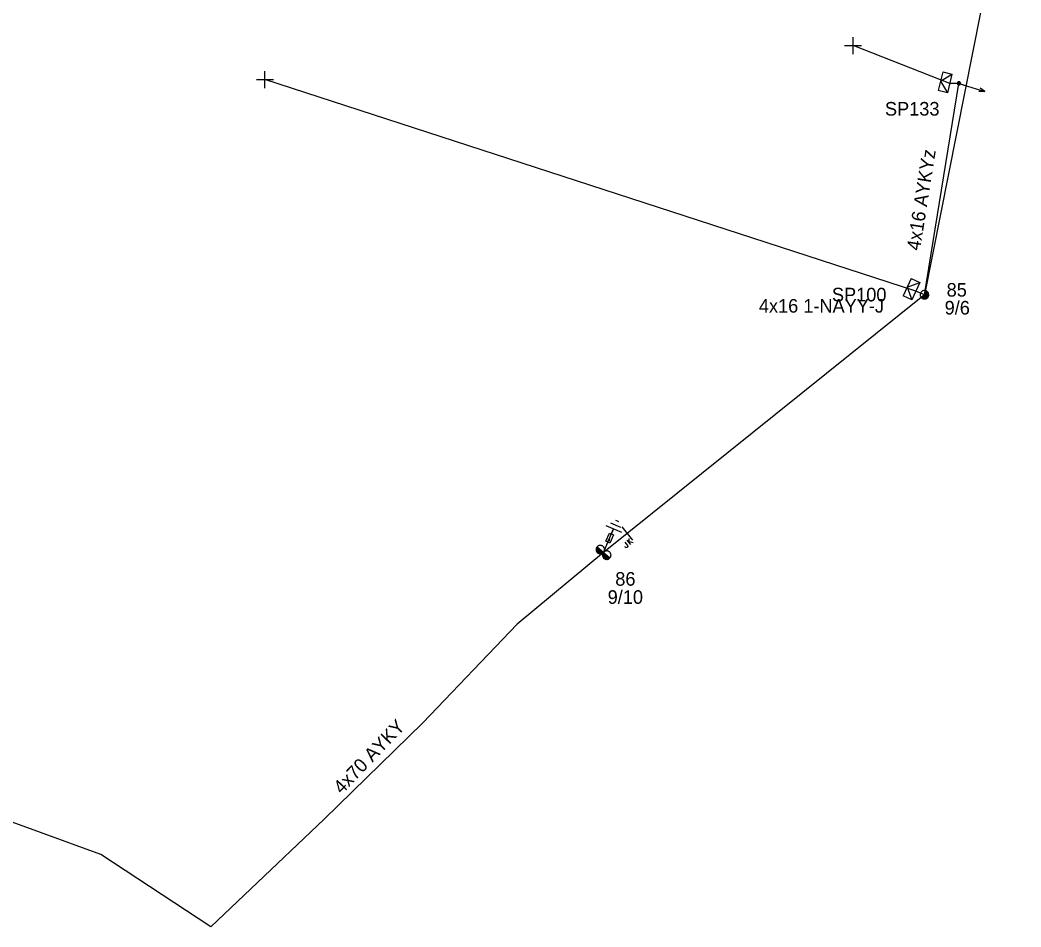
# Model space of a CAD drawing. Extents: x -748492 to -735633, y -1146251 to -1139940.
# Drawn here: x -742611.5 to -742537.8, y -1141385 to -1141318.2 of the extents above; entities that cross this region are included whole.
import ezdxf

# ---------------------------------------------------------------- set-up
doc = ezdxf.new("R2010")
doc.units = 0
for name, color, linetype in [('Vrstva 1', 7, 'Continuous'), ('Vrstva 12', 7, 'Continuous'), ('Vrstva 13', 7, 'Continuous'), ('Vrstva 14', 7, 'Continuous'), ('Vrstva 15', 7, 'Continuous'), ('Vrstva 16', 7, 'Continuous'), ('Vrstva 18', 7, 'Continuous'), ('Vrstva 2', 7, 'Continuous'), ('Vrstva 31', 7, 'Continuous'), ('Vrstva 33', 7, 'Continuous'), ('Vrstva 34', 7, 'Continuous'), ('Vrstva 5', 7, 'Continuous'), ('Vrstva 52', 7, 'Continuous'), ('Vrstva 54', 7, 'Continuous'), ('Vrstva 55', 7, 'Continuous'), ('Vrstva 59', 7, 'Continuous'), ('Vrstva 6', 7, 'Continuous'), ('Vrstva 9', 7, 'Continuous')]:
    doc.layers.add(name, color=color, linetype=linetype)

# ---------------------------------------------------------------- blocks, each defined once
blk = doc.blocks.new('NN440')
at = {"layer": 'Vrstva 2'}
for points in [[(0.63, 0), (0.63, 0.06), (0.62, 0.13), (0.6, 0.19), (0.58, 0.25), (0.55, 0.31), (0.51, 0.37), (0.47, 0.42), (0.42, 0.46), (0.37, 0.51), (0.32, 0.54), (0.26, 0.57), (0.2, 0.59), (0.13, 0.61), (0.07, 0.62), (0, 0.63), (-0.06, 0.62), (-0.13, 0.61), (-0.19, 0.59), (-0.26, 0.57), (-0.31, 0.54), (-0.37, 0.51), (-0.42, 0.46), (-0.47, 0.42), (-0.51, 0.37), (-0.54, 0.31), (-0.57, 0.25), (-0.6, 0.19), (-0.62, 0.13), (-0.63, 0.06), (-0.63, 0), (-0.63, -0.07), (-0.62, -0.14), (-0.6, -0.2), (-0.57, -0.26), (-0.54, -0.32), (-0.51, -0.37), (-0.47, -0.43), (-0.42, -0.47), (-0.37, -0.51), (-0.31, -0.55), (-0.26, -0.58), (-0.19, -0.6), (-0.13, -0.62), (-0.06, -0.63), (0, -0.63), (0.07, -0.63), (0.13, -0.62), (0.2, -0.6), (0.26, -0.58), (0.32, -0.55), (0.37, -0.51), (0.42, -0.47), (0.47, -0.43), (0.51, -0.37), (0.55, -0.32), (0.58, -0.26), (0.6, -0.2), (0.62, -0.14), (0.63, -0.07), (0.63, 0)], [(-0.63, 0), (0.63, 0)], [(-0.6, -0.18), (0.57, -0.18)], [(-0.51, -0.32), (0.5, -0.32)], [(-0.37, -0.47), (0.35, -0.47)]]:
    blk.add_lwpolyline(points, dxfattribs=at)
blk = doc.blocks.new('NN450')
at = {"layer": 'Vrstva 2'}
for points in [[(0, 0), (0, 0.07), (-0.01, 0.13), (-0.03, 0.19), (-0.05, 0.25), (-0.08, 0.31), (-0.12, 0.37), (-0.16, 0.42), (-0.21, 0.46), (-0.26, 0.51), (-0.31, 0.54), (-0.37, 0.57), (-0.43, 0.59), (-0.5, 0.61), (-0.56, 0.62), (-0.63, 0.62), (-0.69, 0.62), (-0.75, 0.61), (-0.82, 0.59), (-0.88, 0.57), (-0.94, 0.54), (-0.99, 0.51), (-1.04, 0.46), (-1.09, 0.42), (-1.13, 0.37), (-1.17, 0.31), (-1.2, 0.25), (-1.22, 0.19), (-1.24, 0.13), (-1.25, 0.07), (-1.25, 0), (-1.25, -0.07), (-1.24, -0.13), (-1.22, -0.19), (-1.2, -0.25), (-1.17, -0.31), (-1.13, -0.37), (-1.09, -0.42), (-1.04, -0.46), (-0.99, -0.51), (-0.94, -0.54), (-0.88, -0.57), (-0.82, -0.59), (-0.75, -0.61), (-0.69, -0.62), (-0.62, -0.63), (-0.56, -0.62), (-0.5, -0.61), (-0.43, -0.59), (-0.37, -0.57), (-0.31, -0.54), (-0.26, -0.51), (-0.21, -0.46), (-0.16, -0.42), (-0.12, -0.37), (-0.08, -0.31), (-0.05, -0.25), (-0.03, -0.19), (-0.01, -0.13), (0, -0.07), (0, 0)], [(1.25, 0), (1.25, 0.07), (1.24, 0.13), (1.22, 0.19), (1.2, 0.25), (1.17, 0.31), (1.13, 0.37), (1.09, 0.42), (1.04, 0.46), (0.99, 0.51), (0.94, 0.54), (0.88, 0.57), (0.82, 0.59), (0.75, 0.61), (0.69, 0.62), (0.62, 0.62), (0.56, 0.62), (0.5, 0.61), (0.43, 0.59), (0.37, 0.57), (0.31, 0.54), (0.26, 0.51), (0.21, 0.46), (0.16, 0.42), (0.12, 0.37), (0.08, 0.31), (0.05, 0.25), (0.03, 0.19), (0.01, 0.13), (0, 0.07), (0, 0), (0, -0.07), (0.01, -0.13), (0.03, -0.19), (0.05, -0.25), (0.08, -0.31), (0.12, -0.37), (0.16, -0.42), (0.21, -0.46), (0.26, -0.51), (0.31, -0.54), (0.37, -0.57), (0.43, -0.59), (0.5, -0.61), (0.56, -0.62), (0.63, -0.63), (0.69, -0.62), (0.75, -0.61), (0.82, -0.59), (0.88, -0.57), (0.94, -0.54), (0.99, -0.51), (1.04, -0.46), (1.09, -0.42), (1.13, -0.37), (1.17, -0.31), (1.2, -0.25), (1.22, -0.19), (1.24, -0.13), (1.25, -0.07), (1.25, 0)], [(-1.25, 0), (1.25, 0)], [(-1.23, -0.16), (-0.02, -0.16)], [(-1.16, -0.32), (-0.09, -0.32)], [(-1.03, -0.47), (-0.22, -0.47)], [(0.02, -0.16), (1.23, -0.16)], [(0.09, -0.32), (1.16, -0.32)], [(0.22, -0.47), (1.03, -0.47)]]:
    blk.add_lwpolyline(points, dxfattribs=at)
blk = doc.blocks.new('NN560')
at = {"layer": 'Vrstva 2'}
for points in [[(1.999, -0.001), (1.59, 0.141)], [(0, -0.001), (1.999, -0.001)], [(1.999, -0.001), (1.59, -0.134)]]:
    blk.add_lwpolyline(points, dxfattribs=at)
blk = doc.blocks.new('NN840')
at = {"layer": 'Vrstva 15'}
for points in [[(0.003, 0.619), (0.003, -0.631)], [(-0.745, -0.71), (-0.745, -0.66)], [(-0.73, -0.764), (-0.745, -0.71)], [(-0.538, -0.71), (-0.558, -0.764)], [(-0.538, -0.385), (-0.538, -0.71)], [(-0.332, -0.385), (-0.332, -0.798)], [(-0.332, -0.641), (-0.125, -0.385)], [(-0.263, -0.557), (-0.091, -0.798)], [(-0.657, -0.798), (-0.73, -0.764)], [(-0.627, -0.798), (-0.657, -0.798)], [(-0.558, -0.764), (-0.627, -0.798)]]:
    blk.add_lwpolyline(points, dxfattribs=at)
blk = doc.blocks.new('NN800')
at = {"layer": 'Vrstva 1'}
for points in [[(-0.442, 0.442), (0.442, -0.442)], [(-0.442, -0.442), (0.442, 0.442)]]:
    blk.add_lwpolyline(points, dxfattribs=at)
blk = doc.blocks.new('NN820')
at = {"layer": 'Vrstva 13'}
for points in [[(-0.003, 0.004), (-0.003, -1.049)], [(-0.165, -0.813), (0.165, -0.813)], [(-0.165, -1.473), (-0.165, -0.813)], [(0.165, -1.473), (-0.165, -1.473)], [(-0.003, -1.049), (-0.062, -0.926)], [(-0.003, -1.049), (0.057, -0.926)], [(-0.003, -1.473), (-0.003, -1.871)], [(0.165, -0.813), (0.165, -1.473)]]:
    blk.add_lwpolyline(points, dxfattribs=at)
blk = doc.blocks.new('NN630')
at = {"layer": 'Vrstva 9'}
for points in [[(-0.003, -0.7), (-0.703, 0)], [(-0.703, -0.7), (-0.703, 0), (0.697, 0), (0.697, -0.7)], [(-0.703, -0.7), (0.697, -0.7)], [(-0.003, -0.7), (0.697, 0)]]:
    blk.add_lwpolyline(points, dxfattribs=at)
blk = doc.blocks.new('NN810')
at = {"layer": 'Vrstva 14'}
for points in [[(0.004, -0.64), (0.004, -1.89)], [(0.629, -1.89), (-0.621, -1.89)], [(0.388, -2.2), (-0.399, -2.2)], [(0.004, -2.515), (-0.124, -2.515)], [(0.137, -2.515), (0.004, -2.515)]]:
    blk.add_lwpolyline(points, dxfattribs=at)
blk = doc.blocks.new('NN500')
at = {"layer": 'Vrstva 2'}
for points in [[(0, -0.24), (0.02, -0.23), (0.05, -0.23), (0.07, -0.22), (0.09, -0.22), (0.12, -0.2), (0.14, -0.19), (0.16, -0.18), (0.17, -0.16), (0.19, -0.14), (0.2, -0.12), (0.21, -0.1), (0.22, -0.07), (0.23, -0.05), (0.23, -0.02), (0.23, 0), (0.23, 0.02), (0.23, 0.05), (0.22, 0.07), (0.21, 0.1), (0.2, 0.12), (0.19, 0.14), (0.17, 0.16), (0.16, 0.17), (0.14, 0.19), (0.12, 0.2), (0.09, 0.21), (0.07, 0.22), (0.05, 0.23), (0.02, 0.23), (0, 0.23), (-0.03, 0.23), (-0.05, 0.23), (-0.07, 0.22), (-0.1, 0.21), (-0.12, 0.2), (-0.14, 0.19), (-0.16, 0.17), (-0.18, 0.16), (-0.19, 0.14), (-0.2, 0.12), (-0.22, 0.1), (-0.22, 0.07), (-0.23, 0.05), (-0.23, 0.02), (-0.24, 0), (-0.23, -0.02), (-0.23, -0.05), (-0.22, -0.07), (-0.22, -0.1), (-0.2, -0.12), (-0.19, -0.14), (-0.18, -0.16), (-0.16, -0.18), (-0.14, -0.19), (-0.12, -0.2), (-0.1, -0.22), (-0.07, -0.22), (-0.05, -0.23), (-0.03, -0.23), (0, -0.24)], [(0, -0.24), (0.02, -0.23), (0.05, -0.23), (0.07, -0.22), (0.09, -0.22), (0.12, -0.2), (0.14, -0.19), (0.16, -0.18), (0.17, -0.16), (0.19, -0.14), (0.2, -0.12), (0.21, -0.1), (0.22, -0.07), (0.23, -0.05), (0.23, -0.02), (0.23, 0), (0.23, 0.02), (0.23, 0.05), (0.22, 0.07), (0.21, 0.1), (0.2, 0.12), (0.19, 0.14), (0.17, 0.16), (0.16, 0.17), (0.14, 0.19), (0.12, 0.2), (0.09, 0.21), (0.07, 0.22), (0.05, 0.23), (0.02, 0.23), (0, 0.23), (-0.03, 0.23), (-0.05, 0.23), (-0.07, 0.22), (-0.1, 0.21), (-0.12, 0.2), (-0.14, 0.19), (-0.16, 0.17), (-0.18, 0.16), (-0.19, 0.14), (-0.2, 0.12), (-0.22, 0.1), (-0.22, 0.07), (-0.23, 0.05), (-0.23, 0.02), (-0.24, 0), (-0.23, -0.02), (-0.23, -0.05), (-0.22, -0.07), (-0.22, -0.1), (-0.2, -0.12), (-0.19, -0.14), (-0.18, -0.16), (-0.16, -0.18), (-0.14, -0.19), (-0.12, -0.2), (-0.1, -0.22), (-0.07, -0.22), (-0.05, -0.23), (-0.03, -0.23), (0, -0.24)], [(0, -0.21), (0.02, -0.2), (0.04, -0.2), (0.06, -0.2), (0.08, -0.19), (0.1, -0.18), (0.12, -0.17), (0.14, -0.15), (0.15, -0.14), (0.16, -0.12), (0.18, -0.1), (0.19, -0.08), (0.19, -0.06), (0.2, -0.04), (0.2, -0.02), (0.2, 0), (0.2, 0.02), (0.2, 0.04), (0.19, 0.06), (0.19, 0.08), (0.18, 0.1), (0.16, 0.12), (0.15, 0.14), (0.14, 0.15), (0.12, 0.17), (0.1, 0.18), (0.08, 0.19), (0.06, 0.19), (0.04, 0.2), (0.02, 0.2), (0, 0.2), (-0.02, 0.2), (-0.04, 0.2), (-0.06, 0.19), (-0.08, 0.19), (-0.1, 0.18), (-0.12, 0.17), (-0.14, 0.15), (-0.15, 0.14), (-0.17, 0.12), (-0.18, 0.1), (-0.19, 0.08), (-0.2, 0.06), (-0.2, 0.04), (-0.21, 0.02), (-0.21, 0), (-0.21, -0.02), (-0.2, -0.04), (-0.2, -0.06), (-0.19, -0.08), (-0.18, -0.1), (-0.17, -0.12), (-0.15, -0.14), (-0.14, -0.15), (-0.12, -0.17), (-0.1, -0.18), (-0.08, -0.19), (-0.06, -0.2), (-0.04, -0.2), (-0.02, -0.2), (0, -0.21)], [(0, -0.18), (0.02, -0.18), (0.04, -0.17), (0.05, -0.17), (0.07, -0.16), (0.09, -0.15), (0.1, -0.14), (0.12, -0.13), (0.13, -0.12), (0.14, -0.1), (0.15, -0.09), (0.16, -0.07), (0.17, -0.05), (0.17, -0.04), (0.17, -0.02), (0.17, 0), (0.17, 0.02), (0.17, 0.04), (0.17, 0.05), (0.16, 0.07), (0.15, 0.09), (0.14, 0.1), (0.13, 0.12), (0.12, 0.13), (0.1, 0.14), (0.09, 0.15), (0.07, 0.16), (0.05, 0.17), (0.04, 0.17), (0.02, 0.17), (0, 0.18), (-0.02, 0.17), (-0.04, 0.17), (-0.06, 0.17), (-0.07, 0.16), (-0.09, 0.15), (-0.1, 0.14), (-0.12, 0.13), (-0.13, 0.12), (-0.14, 0.1), (-0.15, 0.09), (-0.16, 0.07), (-0.17, 0.05), (-0.17, 0.04), (-0.18, 0.02), (-0.18, 0), (-0.18, -0.02), (-0.17, -0.04), (-0.17, -0.05), (-0.16, -0.07), (-0.15, -0.09), (-0.14, -0.1), (-0.13, -0.12), (-0.12, -0.13), (-0.1, -0.14), (-0.09, -0.15), (-0.07, -0.16), (-0.06, -0.17), (-0.04, -0.17), (-0.02, -0.18), (0, -0.18)], [(0, -0.15), (0.01, -0.15), (0.03, -0.14), (0.04, -0.14), (0.06, -0.13), (0.07, -0.13), (0.08, -0.12), (0.1, -0.11), (0.11, -0.1), (0.12, -0.09), (0.13, -0.07), (0.13, -0.06), (0.14, -0.05), (0.14, -0.03), (0.14, -0.02), (0.14, 0), (0.14, 0.01), (0.14, 0.03), (0.14, 0.04), (0.13, 0.06), (0.13, 0.07), (0.12, 0.09), (0.11, 0.1), (0.1, 0.11), (0.08, 0.12), (0.07, 0.13), (0.06, 0.13), (0.04, 0.14), (0.03, 0.14), (0.01, 0.14), (0, 0.15), (-0.02, 0.14), (-0.03, 0.14), (-0.05, 0.14), (-0.06, 0.13), (-0.07, 0.13), (-0.09, 0.12), (-0.1, 0.11), (-0.11, 0.1), (-0.12, 0.09), (-0.13, 0.07), (-0.13, 0.06), (-0.14, 0.04), (-0.14, 0.03), (-0.15, 0.01), (-0.15, 0), (-0.15, -0.02), (-0.14, -0.03), (-0.14, -0.05), (-0.13, -0.06), (-0.13, -0.07), (-0.12, -0.09), (-0.11, -0.1), (-0.1, -0.11), (-0.09, -0.12), (-0.07, -0.13), (-0.06, -0.13), (-0.05, -0.14), (-0.03, -0.14), (-0.02, -0.15), (0, -0.15)], [(0, -0.12), (0.01, -0.12), (0.02, -0.11), (0.03, -0.11), (0.05, -0.11), (0.06, -0.1), (0.07, -0.09), (0.08, -0.09), (0.09, -0.08), (0.09, -0.07), (0.1, -0.06), (0.11, -0.05), (0.11, -0.04), (0.11, -0.02), (0.11, -0.01), (0.12, 0), (0.11, 0.01), (0.11, 0.02), (0.11, 0.04), (0.11, 0.05), (0.1, 0.06), (0.09, 0.07), (0.09, 0.08), (0.08, 0.09), (0.07, 0.09), (0.06, 0.1), (0.05, 0.11), (0.03, 0.11), (0.02, 0.11), (0.01, 0.12), (0, 0.12), (-0.01, 0.12), (-0.03, 0.11), (-0.04, 0.11), (-0.05, 0.11), (-0.06, 0.1), (-0.07, 0.09), (-0.08, 0.09), (-0.09, 0.08), (-0.1, 0.07), (-0.1, 0.06), (-0.11, 0.05), (-0.11, 0.04), (-0.12, 0.02), (-0.12, 0.01), (-0.12, 0), (-0.12, -0.01), (-0.12, -0.02), (-0.11, -0.04), (-0.11, -0.05), (-0.1, -0.06), (-0.1, -0.07), (-0.09, -0.08), (-0.08, -0.09), (-0.07, -0.09), (-0.06, -0.1), (-0.05, -0.11), (-0.04, -0.11), (-0.03, -0.11), (-0.01, -0.12), (0, -0.12)], [(0, -0.09), (0.01, -0.09), (0.02, -0.09), (0.03, -0.08), (0.03, -0.08), (0.04, -0.08), (0.05, -0.07), (0.06, -0.07), (0.06, -0.06), (0.07, -0.05), (0.07, -0.04), (0.08, -0.04), (0.08, -0.03), (0.08, -0.02), (0.09, -0.01), (0.09, 0), (0.09, 0.01), (0.08, 0.02), (0.08, 0.03), (0.08, 0.03), (0.07, 0.04), (0.07, 0.05), (0.06, 0.06), (0.06, 0.06), (0.05, 0.07), (0.04, 0.07), (0.03, 0.08), (0.03, 0.08), (0.02, 0.08), (0.01, 0.09), (0, 0.09), (-0.01, 0.09), (-0.02, 0.08), (-0.03, 0.08), (-0.04, 0.08), (-0.04, 0.07), (-0.05, 0.07), (-0.06, 0.06), (-0.07, 0.06), (-0.07, 0.05), (-0.08, 0.04), (-0.08, 0.03), (-0.08, 0.03), (-0.09, 0.02), (-0.09, 0.01), (-0.09, 0), (-0.09, -0.01), (-0.09, -0.02), (-0.08, -0.03), (-0.08, -0.04), (-0.08, -0.04), (-0.07, -0.05), (-0.07, -0.06), (-0.06, -0.07), (-0.05, -0.07), (-0.04, -0.08), (-0.04, -0.08), (-0.03, -0.08), (-0.02, -0.09), (-0.01, -0.09), (0, -0.09)], [(0, -0.06), (0, -0.06), (0.01, -0.06), (0.02, -0.05), (0.02, -0.05), (0.03, -0.05), (0.03, -0.05), (0.04, -0.04), (0.04, -0.04), (0.05, -0.03), (0.05, -0.03), (0.05, -0.02), (0.05, -0.02), (0.05, -0.01), (0.06, -0.01), (0.06, 0), (0.06, 0.01), (0.05, 0.01), (0.05, 0.02), (0.05, 0.02), (0.05, 0.03), (0.05, 0.03), (0.04, 0.04), (0.04, 0.04), (0.03, 0.05), (0.03, 0.05), (0.02, 0.05), (0.02, 0.05), (0.01, 0.06), (0, 0.06), (0, 0.06), (-0.01, 0.06), (-0.01, 0.06), (-0.02, 0.05), (-0.02, 0.05), (-0.03, 0.05), (-0.03, 0.05), (-0.04, 0.04), (-0.04, 0.04), (-0.05, 0.03), (-0.05, 0.03), (-0.05, 0.02), (-0.06, 0.02), (-0.06, 0.01), (-0.06, 0.01), (-0.06, 0), (-0.06, -0.01), (-0.06, -0.01), (-0.06, -0.02), (-0.05, -0.02), (-0.05, -0.03), (-0.05, -0.03), (-0.04, -0.04), (-0.04, -0.04), (-0.03, -0.05), (-0.03, -0.05), (-0.02, -0.05), (-0.02, -0.05), (-0.01, -0.06), (-0.01, -0.06), (0, -0.06)], [(0, -0.03), (0, -0.03), (0, -0.03), (0.01, -0.03), (0.01, -0.03), (0.01, -0.02), (0.02, -0.02), (0.02, -0.02), (0.02, -0.02), (0.02, -0.02), (0.02, -0.01), (0.02, -0.01), (0.03, -0.01), (0.03, -0.01), (0.03, 0), (0.03, 0), (0.03, 0), (0.03, 0.01), (0.03, 0.01), (0.02, 0.01), (0.02, 0.01), (0.02, 0.02), (0.02, 0.02), (0.02, 0.02), (0.02, 0.02), (0.01, 0.02), (0.01, 0.02), (0.01, 0.03), (0, 0.03), (0, 0.03), (0, 0.03), (0, 0.03), (-0.01, 0.03), (-0.01, 0.03), (-0.01, 0.02), (-0.02, 0.02), (-0.02, 0.02), (-0.02, 0.02), (-0.02, 0.02), (-0.02, 0.02), (-0.03, 0.01), (-0.03, 0.01), (-0.03, 0.01), (-0.03, 0.01), (-0.03, 0), (-0.03, 0), (-0.03, 0), (-0.03, -0.01), (-0.03, -0.01), (-0.03, -0.01), (-0.03, -0.01), (-0.02, -0.02), (-0.02, -0.02), (-0.02, -0.02), (-0.02, -0.02), (-0.02, -0.02), (-0.01, -0.03), (-0.01, -0.03), (-0.01, -0.03), (0, -0.03), (0, -0.03)], [(0.23, 0), (0.7, 0)]]:
    blk.add_lwpolyline(points, dxfattribs=at)

msp = doc.modelspace()

# ---------------------------------------------------------------- linework, layer by layer
at = {"layer": 'Vrstva 1'}
msp.add_lwpolyline([(-742537.76, -1141302.69), (-742544.87, -1141338.47), (-742568.5, -1141357.44)], dxfattribs=at)
at = {"layer": 'Vrstva 5'}
msp.add_lwpolyline([(-742568.5, -1141357.44), (-742574.86, -1141362.73), (-742581.81, -1141369.98), (-742589.08, -1141377.09), (-742597.41, -1141385.02), (-742605.51, -1141379.68), (-742618.871, -1141374.818), (-742626.144, -1141371.771), (-742635.906, -1141365.786), (-742649.04, -1141357.164), (-742654.13, -1141361.788), (-742657.705, -1141365.508), (-742669.453, -1141354.614), (-742677.311, -1141347.177), (-742688.179, -1141338.978), (-742696.066, -1141331.201), (-742700.524, -1141326.375), (-742707.89, -1141329.976), (-742711.193, -1141333.435)], dxfattribs=at)
at = {"layer": 'Vrstva 52'}
msp.add_lwpolyline([(-742544.87, -1141338.47), (-742545.501, -1141338.207)], dxfattribs=at)
at = {"layer": 'Vrstva 54'}
msp.add_lwpolyline([(-742544.87, -1141338.47), (-742542.33, -1141322.911), (-742543.01, -1141322.92)], dxfattribs=at)
at = {"layer": 'Vrstva 59'}
for points in [[(-742543.01, -1141322.92), (-742550.13, -1141320.13)], [(-742545.501, -1141338.207), (-742593.44, -1141322.63)]]:
    msp.add_lwpolyline(points, dxfattribs=at)

# ---------------------------------------------------------------- block references
at = {"layer": 'Vrstva 13'}
for name, p, xscale, yscale, rotation in [('NN500', (-742542.33, -1141322.91), 0.49999999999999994, 0.5000000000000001, -17.406371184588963), ('NN440', (-742544.87, -1141338.47), 0.49999999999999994, 0.5000000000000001, 57.15539251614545), ('NN450', (-742568.5, -1141357.44), 0.5, 0.5, -41.028398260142)]:
    msp.add_blockref(name, p, dxfattribs=dict(at, xscale=xscale, yscale=yscale, rotation=rotation))
at = {"layer": 'Vrstva 13', "rotation": -17.471627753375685}
msp.add_blockref('NN560', (-742542.33, -1141322.911), dxfattribs=at)
at = {"layer": 'Vrstva 15', "rotation": 156.65522774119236}
msp.add_blockref('NN810', (-742568.5, -1141357.439), dxfattribs=at)
at = {"layer": 'Vrstva 16', "rotation": 156.6552278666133}
msp.add_blockref('NN820', (-742568.5, -1141357.439), dxfattribs=at)
at = {"layer": 'Vrstva 18', "rotation": 38.757254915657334}
msp.add_blockref('NN840', (-742566.759, -1141356.042), dxfattribs=at)
at = {"layer": 'Vrstva 31'}
for p, rotation in [((-742543.01, -1141322.92), -103.86175083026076), ((-742545.501, -1141338.207), -114.71317679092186)]:
    msp.add_blockref('NN630', p, dxfattribs=dict(at, rotation=rotation))
at = {"layer": 'Vrstva 34'}
for p, rotation in [((-742550.13, -1141320.13), 45), ((-742593.44, -1141322.63), 44.99999995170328)]:
    msp.add_blockref('NN800', p, dxfattribs=dict(at, rotation=rotation))

# ---------------------------------------------------------------- texts
at = {"layer": 'Vrstva 12'}
for s, rotation, p in [('9/6', 359.957, (-742543.382, -1141339.926)), ('9/10', 0.035, (-742568.197, -1141361.23))]:
    msp.add_text(s, height=1, rotation=rotation, dxfattribs=at).set_placement(p)
at = {"layer": 'Vrstva 14'}
for s, rotation, p in [('85', 0.03, (-742543.235, -1141338.611)), ('86', 0.004, (-742567.636, -1141359.894))]:
    msp.add_text(s, height=1, rotation=rotation, dxfattribs=at).set_placement(p)
at = {"layer": 'Vrstva 33'}
for s, rotation, p in [('SP133', 0.043, (-742547.776, -1141325.282)), ('SP100', 359.983, (-742551.682, -1141338.961))]:
    msp.add_text(s, height=1, rotation=rotation, dxfattribs=at).set_placement(p)
at = {"layer": 'Vrstva 54'}
msp.add_text('4x16 1-NAYY-J', height=1, rotation=0.011, dxfattribs=at).set_placement((-742557.062, -1141339.791))
at = {"layer": 'Vrstva 55'}
msp.add_text('4x16 AYKYz', height=1, rotation=81.027, dxfattribs=at).set_placement((-742545.198, -1141335.265))
at = {"layer": 'Vrstva 6'}
msp.add_text('4x70 AYKY', height=1, rotation=46.342, dxfattribs=at).set_placement((-742587.777, -1141375.289))

doc.saveas('drawing.dxf')
